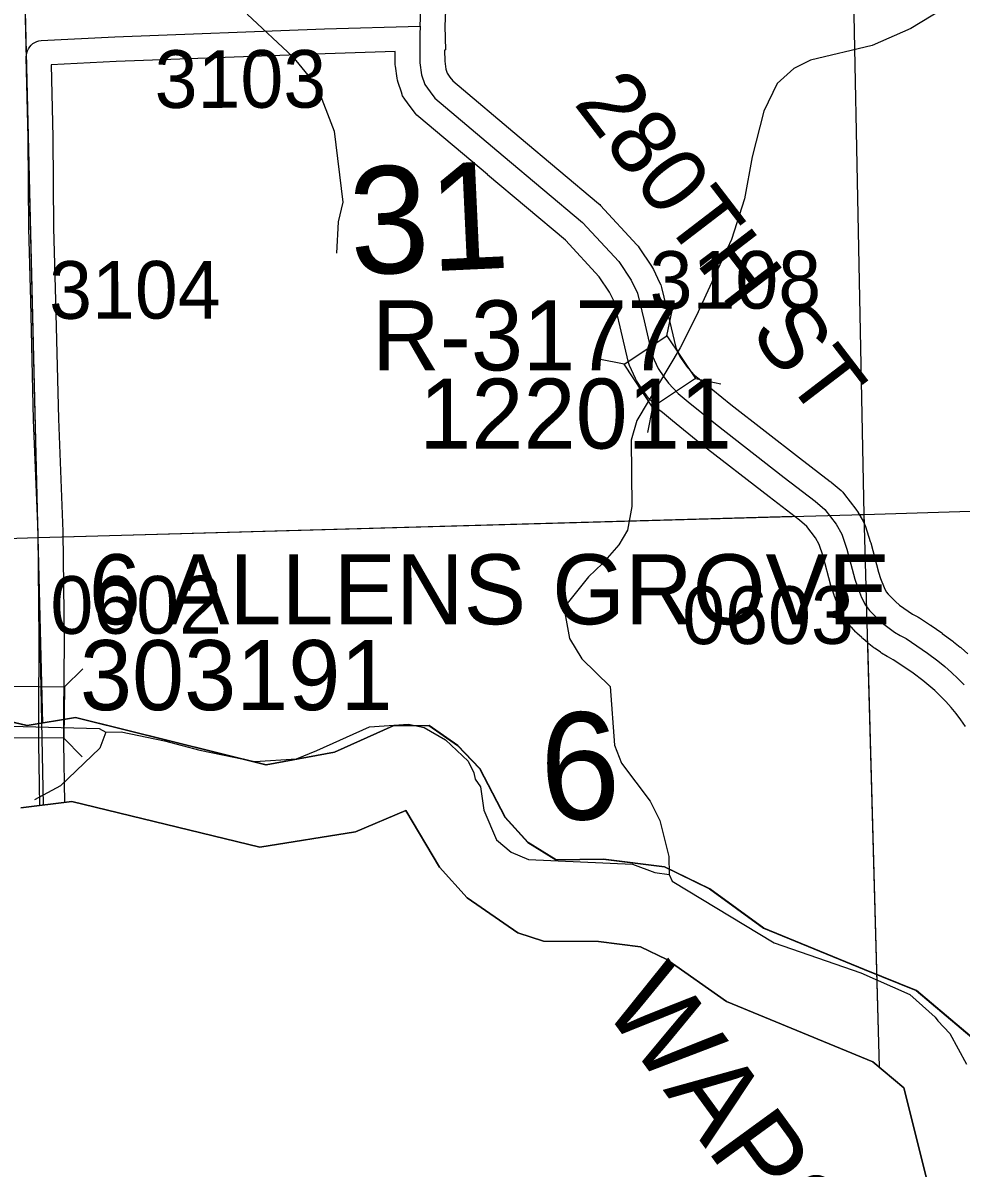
# Model space of a CAD drawing. Extents: x 128.7 to 185.5, y -21.4 to 12.6.
# Drawn here: x 140.326 to 141.465, y -14.314 to -12.924 of the extents above; entities that cross this region are included whole.
import ezdxf

# ---------------------------------------------------------------- set-up
doc = ezdxf.new("R2010")
doc.units = 0
for name, color, linetype in [('tdCoClipBndry', 7, 'Continuous'), ('tdCoCoBndry', 7, 'Continuous'), ('tdCoCoBndryPart', 7, 'Continuous'), ('tdCoHydroRiver', 7, 'Continuous'), ('tdCoHydroTxtLg', 7, 'Continuous'), ('tdCoSecRdNmbr', 7, 'Continuous'), ('tdCoSecRdTxt', 7, 'Continuous'), ('tdCoSecRteBand', 7, 'Continuous'), ('tdCoSecRteCL', 7, 'Continuous'), ('tdCoSectLine', 7, 'Continuous'), ('tdCoSectLinePart', 7, 'Continuous'), ('tdCoSectNmbr', 7, 'Continuous'), ('tdCoStrucSec', 7, 'Continuous'), ('tdCoStrucSecCoName', 7, 'Continuous'), ('tdCoStrucSecFHWANum', 7, 'Continuous'), ('tdCoSurfGravel', 7, 'Continuous'), ('tdCoTwpBndryShd', 7, 'Continuous')]:
    doc.layers.add(name, color=color, linetype=linetype)

msp = doc.modelspace()

# ---------------------------------------------------------------- linework, layer by layer
at = {"layer": 'tdCoClipBndry'}
msp.add_lwpolyline([(141.4391, -14.3908), (141.3954, -14.2164), (141.3579, -14.1846), (141.1803, -14.1115), (141.1079, -14.0607), (141.076, -14.0451), (141.025, -14.0388), (140.9581, -14.0383), (140.9272, -14.0283), (140.8655, -13.9857), (140.832, -13.9483), (140.791, -13.8795), (140.73, -13.9055), (140.614, -13.9241), (140.3859, -13.8688), (140.3237, -13.8763)], dxfattribs=at)
at = {"layer": 'tdCoCoBndry'}
for p, q in [((140.3315, -13.7766), (140.2544, -13.7584)), ((140.2544, -13.7584), (140.3315, -13.7766)), ((140.3904, -13.7668), (140.3315, -13.7766)), ((140.3315, -13.7766), (140.3904, -13.7668)), ((140.6216, -13.8244), (140.3904, -13.7668)), ((140.3904, -13.7668), (140.6216, -13.8244)), ((140.8193, -13.7765), (140.7759, -13.7768)), ((140.7759, -13.7768), (140.8193, -13.7765)), ((140.8544, -13.8007), (140.8193, -13.7765)), ((140.8193, -13.7765), (140.8544, -13.8007)), ((140.7759, -13.7768), (140.7044, -13.809)), ((140.7044, -13.809), (140.7759, -13.7768)), ((140.881, -13.8287), (140.8544, -13.8007)), ((140.8544, -13.8007), (140.881, -13.8287)), ((140.7044, -13.809), (140.6216, -13.8244)), ((140.6216, -13.8244), (140.7044, -13.809)), ((140.9118, -13.8876), (140.881, -13.8287)), ((140.881, -13.8287), (140.9118, -13.8876)), ((140.9398, -13.9185), (140.9118, -13.8876)), ((140.9118, -13.8876), (140.9398, -13.9185)), ((140.9735, -13.9395), (140.9398, -13.9185)), ((140.9398, -13.9185), (140.9735, -13.9395)), ((141.0309, -13.9388), (140.9735, -13.9395)), ((140.9735, -13.9395), (141.0309, -13.9388)), ((141.1052, -13.948), (141.0309, -13.9388)), ((141.0309, -13.9388), (141.1052, -13.948)), ((141.1599, -13.9746), (141.1052, -13.948)), ((141.1052, -13.948), (141.1599, -13.9746)), ((141.2258, -14.0223), (141.1599, -13.9746)), ((141.1599, -13.9746), (141.2258, -14.0223)), ((141.3477, -14.0728), (141.2258, -14.0223)), ((141.2258, -14.0223), (141.3477, -14.0728)), ((141.4108, -14.0981), (141.3477, -14.0728)), ((141.3477, -14.0728), (141.4108, -14.0981)), ((141.4837, -14.1598), (141.4108, -14.0981)), ((141.4108, -14.0981), (141.4837, -14.1598))]:
    msp.add_line(p, q, dxfattribs=at)
for points in [[(140.254, -13.7584), (140.3311, -13.7766), (140.39, -13.7668), (140.6213, -13.8244), (140.704, -13.809), (140.7755, -13.7768), (140.8189, -13.7765), (140.854, -13.8007), (140.8806, -13.8287), (140.9114, -13.8876), (140.9394, -13.9185), (140.9731, -13.9395), (141.0305, -13.9388), (141.1049, -13.948), (141.1595, -13.9746), (141.2254, -14.0223), (141.3473, -14.0728), (141.4104, -14.0981), (141.4833, -14.1598), (141.5127, -14.2636), (141.5323, -14.3547)], [(141.5326, -14.3547), (141.5131, -14.2636), (141.4837, -14.1598), (141.4108, -14.0981), (141.3477, -14.0728), (141.2258, -14.0223), (141.1599, -13.9746), (141.1052, -13.948), (141.0309, -13.9388), (140.9735, -13.9395), (140.9398, -13.9185), (140.9118, -13.8876), (140.881, -13.8287), (140.8544, -13.8007), (140.8193, -13.7765), (140.7759, -13.7768), (140.7044, -13.809), (140.6216, -13.8244), (140.3904, -13.7668), (140.3315, -13.7766), (140.2544, -13.7584)], [(141.5326, -14.3547), (141.5131, -14.2636), (141.4837, -14.1598), (141.4108, -14.0981), (141.3477, -14.0728), (141.2258, -14.0223), (141.1599, -13.9746), (141.1052, -13.948), (141.0309, -13.9388), (140.9735, -13.9395), (140.9398, -13.9185), (140.9118, -13.8876), (140.881, -13.8287), (140.8544, -13.8007), (140.8193, -13.7765), (140.7759, -13.7768), (140.7044, -13.809), (140.6216, -13.8244), (140.3904, -13.7668), (140.3315, -13.7766), (140.2544, -13.7584)], [(140.3237, -13.8763), (140.3859, -13.8688), (140.614, -13.9241), (140.73, -13.9055), (140.791, -13.8795), (140.832, -13.9483), (140.8655, -13.9857), (140.9272, -14.0283), (140.9581, -14.0383), (141.025, -14.0388), (141.076, -14.0451), (141.1079, -14.0607), (141.1803, -14.1115), (141.3579, -14.1846), (141.3954, -14.2164), (141.4391, -14.3908)]]:
    msp.add_lwpolyline(points, dxfattribs=at)
at = {"layer": 'tdCoCoBndryPart'}
msp.add_lwpolyline([(140.3751, -13.7693), (140.39, -13.7668), (140.6213, -13.8244), (140.704, -13.809), (140.7755, -13.7768), (140.8189, -13.7765), (140.854, -13.8007), (140.8806, -13.8287), (140.9114, -13.8876), (140.9394, -13.9185), (140.9731, -13.9395), (141.0305, -13.9388), (141.1049, -13.948), (141.1595, -13.9746), (141.2254, -14.0223), (141.3473, -14.0728), (141.4104, -14.0981), (141.4833, -14.1598), (141.5127, -14.2636), (141.5323, -14.3547)], dxfattribs=at)
at = {"layer": 'tdCoHydroRiver'}
for points in [[(141.4535, -12.9004), (141.404, -12.9304), (141.3573, -12.9508), (141.2821, -12.9689), (141.2619, -12.979), (141.2419, -12.997), (141.2256, -13.0306), (141.2116, -13.0863), (141.2021, -13.1371), (141.1863, -13.1865), (141.1434, -13.2794), (141.1241, -13.3179), (141.0716, -13.4063), (141.0645, -13.4302), (141.0654, -13.5107), (141.06, -13.5393), (141.0495, -13.557), (141.0297, -13.5797), (141.0128, -13.596), (140.987, -13.6283), (140.9842, -13.6395), (140.9899, -13.6709), (141.0049, -13.6957), (141.0391, -13.7293), (141.0445, -13.8002), (141.053, -13.822), (141.0876, -13.8683), (141.0994, -13.8916), (141.1102, -13.9354), (141.1109, -13.9575)], [(140.5985, -12.9129), (140.6538, -12.9648), (140.6833, -13.0002), (140.704, -13.0548), (140.7145, -13.1413), (140.709, -13.1651), (140.707, -13.2031)], [(140.3114, -13.7773), (140.4188, -13.7802), (140.4269, -13.7847), (140.4458, -13.7841), (140.4982, -13.7951), (140.5412, -13.8064), (140.6079, -13.8201), (140.6583, -13.817), (140.6832, -13.8067), (140.7471, -13.7779), (140.7943, -13.7748), (140.8134, -13.779), (140.8391, -13.794), (140.8667, -13.8199), (140.8735, -13.8339), (140.8753, -13.8417), (140.8819, -13.851), (140.8859, -13.8793), (140.9013, -13.9151), (140.9191, -13.9303), (140.9399, -13.9392), (141.0663, -13.9447), (141.0935, -13.9549), (141.1109, -13.9575), (141.1143, -13.9653), (141.2382, -14.0403), (141.3435, -14.0765), (141.4027, -14.103), (141.4336, -14.1305), (141.4369, -14.1351), (141.4515, -14.1504), (141.4716, -14.1877)], [(140.4269, -13.7847), (140.4196, -13.8039), (140.3721, -13.8496), (140.3403, -13.8667)]]:
    msp.add_lwpolyline(points, dxfattribs=at)
at = {"layer": 'tdCoSecRteBand'}
for points in [[(140.8396, -12.8986), (140.8385, -12.9275), (140.8394, -12.9564), (140.8382, -12.9565), (140.8383, -12.9699), (140.8396, -12.9796), (140.8413, -12.9847), (140.8447, -12.9894), (140.8481, -12.9939), (140.9287, -13.0618), (141.0249, -13.1427), (141.0264, -13.1439), (141.0276, -13.1453), (141.0715, -13.1929), (141.0731, -13.1946), (141.0744, -13.1966), (141.0894, -13.219), (141.0907, -13.2208), (141.0916, -13.2228), (141.0992, -13.2388), (141.1006, -13.2416), (141.1013, -13.2447), (141.1095, -13.2782), (141.1095, -13.2783), (141.1095, -13.2784), (141.1187, -13.3175), (141.1236, -13.3284), (141.1288, -13.3361), (141.133, -13.3417), (141.142, -13.3514), (141.1528, -13.3602), (141.1855, -13.3868), (141.2688, -13.4514), (141.3063, -13.4803), (141.3069, -13.4807), (141.3074, -13.4812), (141.3193, -13.4913), (141.3217, -13.4934), (141.3236, -13.4959), (141.3372, -13.5137), (141.3383, -13.5152), (141.3393, -13.5168), (141.3465, -13.5292), (141.348, -13.5319), (141.349, -13.5349), (141.3549, -13.5529), (141.3552, -13.5537), (141.3554, -13.5546), (141.3648, -13.5903), (141.3674, -13.598), (141.3717, -13.6089), (141.3743, -13.6141), (141.3766, -13.6169), (141.3809, -13.6216), (141.3855, -13.6261), (141.3903, -13.6302), (141.3954, -13.6342), (141.4007, -13.6378), (141.4061, -13.6412), (141.4125, -13.6446), (141.4136, -13.6452), (141.4146, -13.6459), (141.4278, -13.6545), (141.4282, -13.6548), (141.4286, -13.6551), (141.4415, -13.6641), (141.4419, -13.6644), (141.4422, -13.6646), (141.4549, -13.6741), (141.4553, -13.6744), (141.4558, -13.6748), (141.4641, -13.6815), (141.4646, -13.6819), (141.465, -13.6823), (141.4731, -13.6894)], [(141.4704, -13.7775), (141.4649, -13.7696), (141.4592, -13.762), (141.4531, -13.7547), (141.4467, -13.7475), (141.44, -13.7407), (141.4331, -13.7341), (141.4259, -13.7278), (141.4185, -13.7218), (141.4067, -13.713), (141.3945, -13.7045), (141.3828, -13.6968), (141.3768, -13.6935), (141.3761, -13.6931), (141.3754, -13.6927), (141.3686, -13.6885), (141.3679, -13.6881), (141.3672, -13.6876), (141.3606, -13.6831), (141.3599, -13.6826), (141.3593, -13.6821), (141.3529, -13.6772), (141.3523, -13.6767), (141.3517, -13.6761), (141.3456, -13.6709), (141.345, -13.6703), (141.3444, -13.6698), (141.3386, -13.6642), (141.338, -13.6636), (141.3375, -13.663), (141.332, -13.6571), (141.3314, -13.6565), (141.3309, -13.6559), (141.3258, -13.6497), (141.3235, -13.6469), (141.3219, -13.6437), (141.3172, -13.6341), (141.3167, -13.633), (141.3162, -13.6319), (141.3113, -13.6193), (141.3111, -13.6187), (141.3109, -13.6181), (141.3077, -13.6087), (141.3073, -13.6076), (141.307, -13.6066), (141.2976, -13.5707), (141.293, -13.5566), (141.2884, -13.5486), (141.2779, -13.5349), (141.269, -13.5273), (141.2322, -13.4989), (141.2321, -13.4989), (141.2321, -13.4989), (141.1485, -13.434), (141.1482, -13.4338), (141.1479, -13.4336), (141.1149, -13.4067), (141.1148, -13.4067), (141.1148, -13.4066), (141.1025, -13.3965), (141.101, -13.3953), (141.0996, -13.3939), (141.088, -13.3815), (141.0868, -13.3803), (141.0858, -13.3789), (141.0801, -13.3712), (141.0797, -13.3706), (141.0793, -13.37), (141.0724, -13.3596), (141.071, -13.3576), (141.07, -13.3554), (141.0628, -13.3396), (141.0616, -13.3369), (141.061, -13.3341), (141.0511, -13.2923), (141.0438, -13.2618), (141.0384, -13.2506), (141.0259, -13.2319), (140.9848, -13.1874), (140.8901, -13.1078), (140.8901, -13.1077), (140.8901, -13.1077), (140.807, -13.0377), (140.8045, -13.0356), (140.8025, -13.033), (140.7968, -13.0256), (140.7966, -13.0253), (140.7963, -13.0249), (140.7899, -13.016), (140.7872, -13.0122), (140.7857, -13.0078), (140.7818, -12.9957), (140.7809, -12.9932), (140.7806, -12.9905), (140.7786, -12.9762), (140.7783, -12.9743), (140.7783, -12.9723), (140.7782, -12.9583), (140.6933, -12.9609), (140.4394, -12.9705), (140.3608, -12.9744), (140.3628, -13.0622), (140.3628, -13.0624), (140.3628, -13.0626), (140.3637, -13.1723), (140.366, -13.2604), (140.366, -13.2604), (140.366, -13.2604), (140.3694, -13.4042), (140.3748, -13.5411), (140.3748, -13.5415), (140.3748, -13.5419), (140.3763, -13.6719), (140.3763, -13.6722), (140.3763, -13.6725), (140.3755, -13.7639), (140.3755, -13.7745), (140.3756, -13.7978), (140.377, -13.8699)]]:
    msp.add_lwpolyline(points, dxfattribs=at)
at = {"layer": 'tdCoSecRteCL'}
for points in [[(140.8085, -12.9274), (140.8105, -12.8754), (140.8125, -12.8207), (140.815, -12.7339), (140.8194, -12.6236), (140.8206, -12.576), (140.8219, -12.5284), (140.8201, -12.4424), (140.8157, -12.306), (140.8118, -12.1891), (140.8078, -12.0737), (140.8067, -12.0346)], [(140.347, -13.8735), (140.3456, -13.7981), (140.3455, -13.7746), (140.3455, -13.7638), (140.3463, -13.6722), (140.3448, -13.5423), (140.3394, -13.4052), (140.336, -13.2611), (140.3337, -13.1729), (140.3328, -13.0629), (140.3305, -12.965), (140.3313, -12.96), (140.332, -12.9574), (140.3331, -12.9549), (140.3346, -12.9526), (140.3364, -12.9505), (140.3377, -12.9494), (140.3384, -12.9487), (140.3407, -12.9473), (140.3432, -12.9461), (140.3458, -12.9454), (140.3485, -12.945), (140.4381, -12.9406), (140.6923, -12.9309), (140.8085, -12.9274)], [(140.8085, -12.9274), (140.8081, -12.9376), (140.8083, -12.9721), (140.8103, -12.9864), (140.8142, -12.9985), (140.8206, -13.0074), (140.8263, -13.0148), (140.9094, -13.0848), (141.0056, -13.1657), (141.0495, -13.2133), (141.0645, -13.2357), (141.0722, -13.2517), (141.0803, -13.2853), (141.0902, -13.3272), (141.0973, -13.343), (141.1042, -13.3533), (141.1099, -13.361), (141.1215, -13.3733), (141.1338, -13.3834), (141.1669, -13.4103), (141.2505, -13.4752), (141.288, -13.504), (141.2998, -13.5141), (141.3134, -13.5319), (141.3205, -13.5442), (141.3264, -13.5622), (141.336, -13.599), (141.3392, -13.6083), (141.3442, -13.6209), (141.3489, -13.6305), (141.354, -13.6367), (141.3595, -13.6426), (141.3652, -13.6482), (141.3713, -13.6535), (141.3777, -13.6584), (141.3843, -13.663), (141.3911, -13.6672), (141.3982, -13.671), (141.4114, -13.6796), (141.4243, -13.6887), (141.4369, -13.6981), (141.4453, -13.7049), (141.4534, -13.712), (141.4612, -13.7194), (141.4686, -13.7271)]]:
    msp.add_lwpolyline(points, dxfattribs=at)
at = {"layer": 'tdCoSectLine'}
for points in [[(141.327, -12.5293), (141.347, -13.5202)], [(140.3203, -12.5525), (140.3446, -13.5481)], [(141.347, -13.5202), (142.3568, -13.4886)], [(140.3446, -13.5481), (141.347, -13.5202)], [(141.347, -13.5202), (141.3657, -14.1912)], [(139.34, -13.58), (140.3446, -13.5481)], [(140.3446, -13.5481), (140.351, -13.873)]]:
    msp.add_lwpolyline(points, dxfattribs=at)
at = {"layer": 'tdCoSectLinePart'}
for points in [[(141.327, -12.5293), (141.347, -13.5202)], [(141.347, -13.5202), (142.0712, -13.4975)], [(140.3745, -13.5473), (141.2617, -13.5225)], [(141.3408, -13.5203), (141.347, -13.5202)], [(141.347, -13.5202), (141.3474, -13.5319)], [(141.3514, -13.6761), (141.3657, -14.1912)]]:
    msp.add_lwpolyline(points, dxfattribs=at)
at = {"layer": 'tdCoStrucSec'}
for p, q in [((141.1081, -13.3033), (141.1142, -13.2726)), ((141.056, -13.338), (141.0253, -13.3319)), ((141.1428, -13.3554), (141.1735, -13.3615)), ((141.0907, -13.3901), (141.0846, -13.4208)), ((140.3767, -13.7294), (140.3991, -13.7075)), ((140.3762, -13.792), (140.3981, -13.8143))]:
    msp.add_line(p, q, dxfattribs=at)
for points in [[(141.0907, -13.3901), (141.056, -13.338), (141.1081, -13.3033), (141.1428, -13.3554)], [(140.3136, -13.7914), (140.3141, -13.7288), (140.3767, -13.7294), (140.3762, -13.792)]]:
    msp.add_lwpolyline(points, close=True, dxfattribs=at)
at = {"layer": 'tdCoSurfGravel'}
for p, q in [((140.3456, -13.7981), (140.3455, -13.7746)), ((140.347, -13.8735), (140.3456, -13.7981))]:
    msp.add_line(p, q, dxfattribs=at)
for points in [[(140.8085, -12.9274), (140.8105, -12.8754), (140.8125, -12.8207), (140.815, -12.7339), (140.8194, -12.6236), (140.8206, -12.576), (140.8219, -12.5284), (140.8201, -12.4424), (140.8157, -12.306), (140.8118, -12.1891), (140.8078, -12.0737), (140.8067, -12.0346), (140.8056, -11.996), (140.8029, -11.8851), (140.8002, -11.781), (140.7987, -11.7336), (140.794, -11.595), (140.7905, -11.4678), (140.7903, -11.4626), (140.7866, -11.346), (140.7853, -11.2849)], [(140.3377, -12.9494), (140.3384, -12.9487), (140.3407, -12.9473), (140.3432, -12.9461), (140.3458, -12.9454), (140.3485, -12.945), (140.4381, -12.9406), (140.6923, -12.9309), (140.8085, -12.9274)], [(140.8085, -12.9274), (140.8081, -12.9376), (140.8083, -12.9721), (140.8103, -12.9864), (140.8142, -12.9985), (140.8206, -13.0074), (140.8263, -13.0148), (140.9094, -13.0848), (141.0056, -13.1657), (141.0495, -13.2133), (141.0645, -13.2357), (141.0722, -13.2517), (141.0803, -13.2853), (141.0902, -13.3272), (141.0973, -13.343), (141.1042, -13.3533), (141.1099, -13.361), (141.1215, -13.3733), (141.1338, -13.3834), (141.1669, -13.4103), (141.2505, -13.4752), (141.288, -13.504), (141.2998, -13.5141), (141.3134, -13.5319)], [(140.3455, -13.7746), (140.3455, -13.7638), (140.3463, -13.6722), (140.3448, -13.5423), (140.3394, -13.4052), (140.336, -13.2611), (140.3337, -13.1729), (140.3328, -13.0629), (140.3305, -12.965), (140.3313, -12.96), (140.332, -12.9574), (140.3331, -12.9549), (140.3346, -12.9526), (140.3364, -12.9505), (140.3377, -12.9494)], [(141.3134, -13.5319), (141.3205, -13.5442), (141.3264, -13.5622), (141.336, -13.599), (141.3392, -13.6083), (141.3442, -13.6209), (141.3489, -13.6305), (141.354, -13.6367), (141.3595, -13.6426), (141.3652, -13.6482), (141.3713, -13.6535), (141.3777, -13.6584), (141.3843, -13.663), (141.3911, -13.6672), (141.3982, -13.671), (141.4114, -13.6796), (141.4243, -13.6887), (141.4369, -13.6981), (141.4453, -13.7049), (141.4534, -13.712), (141.4612, -13.7194), (141.4686, -13.7271)]]:
    msp.add_lwpolyline(points, dxfattribs=at)
at = {"layer": 'tdCoTwpBndryShd'}
for points in [[(139.7753, 4.488), (139.8117, 3.486), (139.847, 2.4824), (139.8814, 1.4767), (139.916, 0.4726), (139.9523, -0.532), (139.9867, -1.5369), (140.02, -2.5417), (140.0555, -3.5439), (140.0879, -4.5437), (140.1169, -5.5472), (140.1441, -6.552), (140.1762, -7.5484), (140.2009, -8.5459), (140.2273, -9.5432), (140.2527, -10.5463), (140.2854, -11.5456), (140.3203, -12.5525), (140.3446, -13.5481), (140.3501, -13.7735)], [(140.254, -13.7584), (140.3311, -13.7766), (140.39, -13.7668), (140.6213, -13.8244), (140.704, -13.809), (140.7755, -13.7768), (140.8189, -13.7765), (140.854, -13.8007), (140.8806, -13.8287), (140.9114, -13.8876), (140.9394, -13.9185), (140.9731, -13.9395), (141.0305, -13.9388), (141.1049, -13.948), (141.1049, -13.948), (141.1595, -13.9746), (141.2254, -14.0223), (141.3473, -14.0728), (141.4104, -14.0981), (141.4833, -14.1598), (141.5127, -14.2636), (141.5323, -14.3547)]]:
    msp.add_lwpolyline(points, dxfattribs=at)

# ---------------------------------------------------------------- texts
at = {"layer": 'tdCoHydroTxtLg'}
msp.add_text('WAPSIPINICON', height=0.1, rotation=306.0668, dxfattribs=at).set_placement((141.0284, -14.1166))
at = {"layer": 'tdCoSecRdNmbr'}
for s, rotation, p in [('3103', 0.1064, (140.4863, -13.0268)), ('3108', 0.1069, (141.087, -13.2707)), ('3104', 0.1064, (140.3582, -13.2828)), ('0602', 0.1064, (140.3598, -13.6652)), ('0603', 0.1069, (141.1267, -13.6777))]:
    msp.add_text(s, height=0.07, rotation=rotation, dxfattribs=at).set_placement(p)
at = {"layer": 'tdCoSecRdTxt'}
msp.add_text('280TH ST', height=0.08, rotation=307.4697, dxfattribs=at).set_placement((140.9939, -13.0213))
at = {"layer": 'tdCoSectNmbr'}
for s, p in [('31', (140.7253, -13.2296)), ('6', (140.9569, -13.8928))]:
    msp.add_text(s, height=0.13, rotation=2.6591, dxfattribs=at).set_placement(p)
at = {"layer": 'tdCoStrucSecCoName'}
for s, p in [('R-3177', (140.7502, -13.3454)), ('6 ALLENS GROVE', (140.4064, -13.6536))]:
    msp.add_text(s, height=0.085, dxfattribs=at).set_placement(p)
at = {"layer": 'tdCoStrucSecFHWANum'}
for s, p in [('122011', (140.8075, -13.4403)), ('303191', (140.3956, -13.7578))]:
    msp.add_text(s, height=0.085, dxfattribs=at).set_placement(p)

doc.saveas('drawing.dxf')
